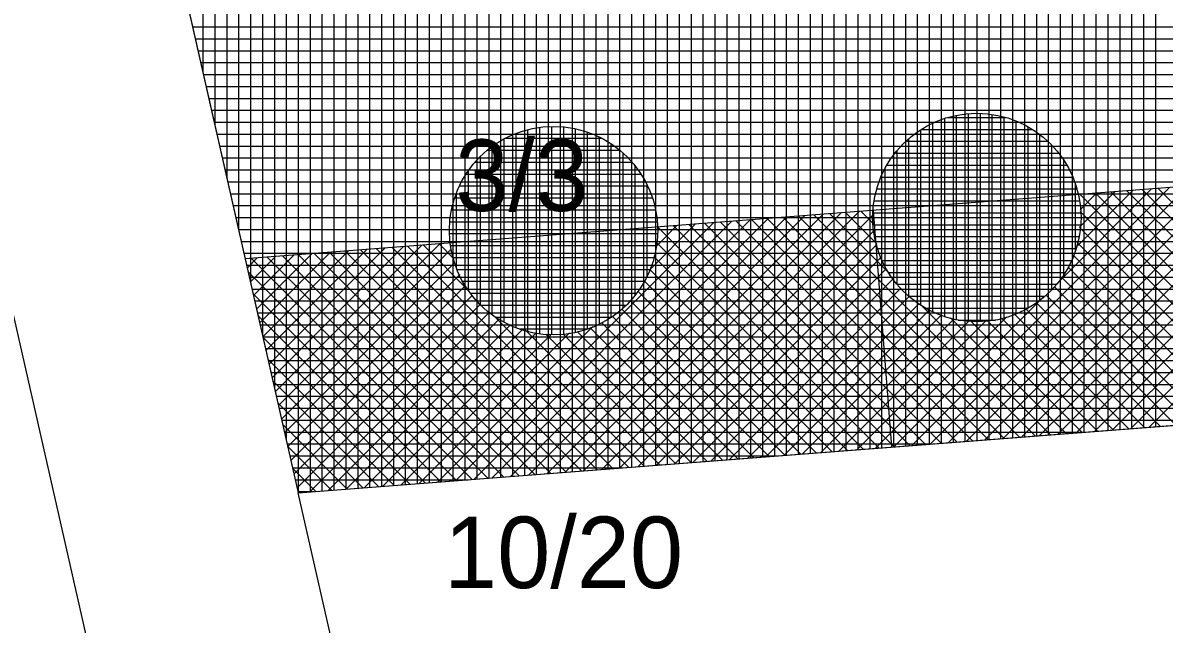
# Model space of a CAD drawing. Extents: x -566461 to -565198, y -1096301 to -1095707.
# Drawn here: x -566355.72 to -566336.54, y -1095864.5 to -1095854.4 of the extents above; entities that cross this region are included whole.
import ezdxf

# ---------------------------------------------------------------- set-up
doc = ezdxf.new("R2010")
doc.units = 0
for name, color, linetype in [('Vrstva 1', 7, 'Continuous'), ('Vrstva 40', 7, 'Continuous'), ('Vrstva 41', 7, 'Continuous'), ('Vrstva 42', 7, 'Continuous'), ('Vrstva 43', 7, 'Continuous'), ('Vrstva 44', 7, 'Continuous')]:
    doc.layers.add(name, color=color, linetype=linetype)

msp = doc.modelspace()

# ---------------------------------------------------------------- linework, layer by layer
at = {"layer": 'Vrstva 1'}
for p, q in [((-566342.24, -1095919.36), (-566377.83, -1095762.58)), ((-566355.65, -1095842.19), (-566351.09, -1095862.29)), ((-566351.09, -1095862.29), (-566300.24, -1095858.37)), ((-566338.33, -1095918.49), (-566351.09, -1095862.29))]:
    msp.add_line(p, q, dxfattribs=at)
at = {"layer": 'Vrstva 41'}
for p, q in [((-566336.454, -1095857.168), (-566340.781, -1095861.495)), ((-566336.147, -1095857.145), (-566340.474, -1095861.472)), ((-566335.841, -1095857.121), (-566340.168, -1095861.448)), ((-566335.785, -1095857.348), (-566339.861, -1095861.424)), ((-566336.76, -1095857.192), (-566338.365, -1095858.797)), ((-566337.067, -1095857.215), (-566338.025, -1095858.174)), ((-566337.986, -1095857.286), (-566337.991, -1095857.292)), ((-566337.373, -1095857.239), (-566337.966, -1095857.832)), ((-566337.68, -1095857.263), (-566337.956, -1095857.539)), ((-566337.956, -1095857.284), (-566334.248, -1095860.992)), ((-566337.693, -1095857.264), (-566333.986, -1095860.971)), ((-566337.431, -1095857.244), (-566333.723, -1095860.951)), ((-566337.168, -1095857.223), (-566333.46, -1095860.931)), ((-566336.906, -1095857.203), (-566333.198, -1095860.911)), ((-566336.643, -1095857.183), (-566332.935, -1095860.89)), ((-566343.809, -1095857.735), (-566348.136, -1095862.062)), ((-566343.502, -1095857.712), (-566347.829, -1095862.039)), ((-566343.196, -1095857.688), (-566347.523, -1095862.015)), ((-566342.889, -1095857.664), (-566347.217, -1095861.991)), ((-566342.583, -1095857.641), (-566346.91, -1095861.968)), ((-566342.276, -1095857.617), (-566346.604, -1095861.944)), ((-566341.97, -1095857.593), (-566346.297, -1095861.921)), ((-566341.664, -1095857.57), (-566345.991, -1095861.897)), ((-566341.428, -1095857.617), (-566345.684, -1095861.873)), ((-566343.733, -1095857.729), (-566340.025, -1095861.437)), ((-566343.471, -1095857.709), (-566339.763, -1095861.417)), ((-566343.208, -1095857.689), (-566339.5, -1095861.397)), ((-566342.945, -1095857.669), (-566339.238, -1095861.376)), ((-566342.683, -1095857.648), (-566338.975, -1095861.356)), ((-566342.42, -1095857.628), (-566338.712, -1095861.336)), ((-566342.158, -1095857.608), (-566341.149, -1095858.617)), ((-566341.895, -1095857.588), (-566341.372, -1095858.111)), ((-566341.632, -1095857.567), (-566341.425, -1095857.774)), ((-566335.722, -1095857.568), (-566339.555, -1095861.401)), ((-566337.955, -1095857.568), (-566334.511, -1095861.012)), ((-566344.115, -1095857.759), (-566348.442, -1095862.086)), ((-566341.415, -1095857.887), (-566345.378, -1095861.85)), ((-566344.422, -1095857.782), (-566345.191, -1095858.552)), ((-566344.728, -1095857.806), (-566345.088, -1095858.166)), ((-566345.035, -1095857.83), (-566345.061, -1095857.856)), ((-566345.046, -1095857.831), (-566341.338, -1095861.538)), ((-566344.784, -1095857.81), (-566341.076, -1095861.518)), ((-566344.521, -1095857.79), (-566340.813, -1095861.498)), ((-566344.258, -1095857.77), (-566340.551, -1095861.478)), ((-566343.996, -1095857.75), (-566340.288, -1095861.457)), ((-566335.638, -1095857.766), (-566339.248, -1095861.377)), ((-566337.967, -1095857.839), (-566334.773, -1095861.032)), ((-566348.712, -1095858.113), (-566351.423, -1095860.823)), ((-566348.723, -1095858.114), (-566348.473, -1095858.363)), ((-566345.079, -1095858.081), (-566341.601, -1095861.559)), ((-566341.369, -1095858.123), (-566345.071, -1095861.826)), ((-566335.534, -1095857.946), (-566338.942, -1095861.354)), ((-566335.414, -1095858.108), (-566338.635, -1095861.33)), ((-566338.002, -1095858.087), (-566335.036, -1095861.052)), ((-566351.164, -1095858.302), (-566351.841, -1095858.979)), ((-566350.858, -1095858.278), (-566351.789, -1095859.209)), ((-566350.551, -1095858.255), (-566351.736, -1095859.44)), ((-566350.245, -1095858.231), (-566351.684, -1095859.671)), ((-566349.938, -1095858.208), (-566351.632, -1095859.901)), ((-566349.632, -1095858.184), (-566351.579, -1095860.132)), ((-566349.325, -1095858.16), (-566351.527, -1095860.362)), ((-566349.019, -1095858.137), (-566351.475, -1095860.593)), ((-566348.512, -1095858.196), (-566351.37, -1095861.054)), ((-566351.349, -1095858.316), (-566347.641, -1095862.024)), ((-566351.086, -1095858.296), (-566347.378, -1095862.004)), ((-566350.823, -1095858.276), (-566347.116, -1095861.984)), ((-566350.561, -1095858.256), (-566346.853, -1095861.963)), ((-566350.298, -1095858.235), (-566346.59, -1095861.943)), ((-566350.036, -1095858.215), (-566346.328, -1095861.923)), ((-566349.773, -1095858.195), (-566346.065, -1095861.903)), ((-566349.51, -1095858.175), (-566345.803, -1095861.882)), ((-566349.248, -1095858.154), (-566345.54, -1095861.862)), ((-566348.985, -1095858.134), (-566348.216, -1095858.904)), ((-566335.277, -1095858.254), (-566338.329, -1095861.306)), ((-566338.07, -1095858.302), (-566335.299, -1095861.073)), ((-566351.777, -1095858.349), (-566351.945, -1095858.518)), ((-566351.47, -1095858.326), (-566351.893, -1095858.748)), ((-566351.874, -1095858.357), (-566348.166, -1095862.065)), ((-566351.611, -1095858.337), (-566347.903, -1095862.044)), ((-566348.457, -1095858.424), (-566351.318, -1095861.285)), ((-566345.117, -1095858.326), (-566341.864, -1095861.579)), ((-566341.297, -1095858.335), (-566344.765, -1095861.802)), ((-566338.159, -1095858.495), (-566335.561, -1095861.093)), ((-566335.124, -1095858.384), (-566338.022, -1095861.283)), ((-566334.954, -1095858.497), (-566337.716, -1095861.259)), ((-566351.931, -1095858.583), (-566348.429, -1095862.085)), ((-566348.377, -1095858.626), (-566351.266, -1095861.515)), ((-566345.186, -1095858.539), (-566342.126, -1095861.599)), ((-566341.206, -1095858.526), (-566344.458, -1095861.779)), ((-566341.095, -1095858.698), (-566344.152, -1095861.755)), ((-566338.266, -1095858.671), (-566335.824, -1095861.113)), ((-566334.765, -1095858.591), (-566337.41, -1095861.235)), ((-566334.555, -1095858.664), (-566337.103, -1095861.212)), ((-566348.277, -1095858.809), (-566351.213, -1095861.746)), ((-566345.277, -1095858.731), (-566342.389, -1095861.619)), ((-566340.966, -1095858.853), (-566343.845, -1095861.732)), ((-566338.391, -1095858.829), (-566336.086, -1095861.133)), ((-566334.322, -1095858.713), (-566336.797, -1095861.188)), ((-566351.848, -1095858.949), (-566348.691, -1095862.105)), ((-566348.16, -1095858.975), (-566351.161, -1095861.976)), ((-566345.512, -1095859.061), (-566342.914, -1095861.66)), ((-566345.385, -1095858.905), (-566342.651, -1095861.639)), ((-566340.822, -1095858.991), (-566343.539, -1095861.708)), ((-566338.563, -1095858.995), (-566341.087, -1095861.519)), ((-566338.533, -1095858.97), (-566336.349, -1095861.154)), ((-566348.026, -1095859.123), (-566351.109, -1095862.207)), ((-566347.876, -1095859.257), (-566350.894, -1095862.275)), ((-566345.656, -1095859.201), (-566343.177, -1095861.68)), ((-566340.661, -1095859.113), (-566343.232, -1095861.684)), ((-566340.483, -1095859.218), (-566342.926, -1095861.661)), ((-566340.637, -1095859.129), (-566338.45, -1095861.316)), ((-566338.866, -1095859.202), (-566336.874, -1095861.194)), ((-566338.691, -1095859.095), (-566336.612, -1095861.174)), ((-566351.765, -1095859.314), (-566348.954, -1095862.125)), ((-566347.709, -1095859.373), (-566350.588, -1095862.251)), ((-566347.526, -1095859.472), (-566350.281, -1095862.228)), ((-566347.814, -1095859.306), (-566345.277, -1095861.842)), ((-566345.992, -1095859.43), (-566343.702, -1095861.72)), ((-566345.815, -1095859.324), (-566343.439, -1095861.7)), ((-566340.286, -1095859.304), (-566342.619, -1095861.637)), ((-566340.068, -1095859.369), (-566342.313, -1095861.613)), ((-566339.821, -1095859.404), (-566342.007, -1095861.59)), ((-566339.537, -1095859.403), (-566341.7, -1095861.566)), ((-566339.186, -1095859.335), (-566341.394, -1095861.543)), ((-566340.131, -1095859.352), (-566338.187, -1095861.295)), ((-566339.794, -1095859.405), (-566337.925, -1095861.275)), ((-566339.516, -1095859.401), (-566337.662, -1095861.255)), ((-566339.275, -1095859.359), (-566337.399, -1095861.235)), ((-566339.06, -1095859.291), (-566337.137, -1095861.214)), ((-566347.321, -1095859.55), (-566349.975, -1095862.204)), ((-566347.092, -1095859.604), (-566349.668, -1095862.18)), ((-566346.834, -1095859.629), (-566349.362, -1095862.157)), ((-566346.53, -1095859.608), (-566349.055, -1095862.133)), ((-566346.138, -1095859.499), (-566348.749, -1095862.11)), ((-566347.273, -1095859.563), (-566345.015, -1095861.822)), ((-566346.929, -1095859.625), (-566344.752, -1095861.801)), ((-566346.647, -1095859.623), (-566344.49, -1095861.781)), ((-566346.404, -1095859.584), (-566344.227, -1095861.761)), ((-566346.188, -1095859.518), (-566343.964, -1095861.741)), ((-566351.682, -1095859.68), (-566349.216, -1095862.146)), ((-566351.599, -1095860.046), (-566349.479, -1095862.166)), ((-566351.516, -1095860.412), (-566349.742, -1095862.186)), ((-566351.433, -1095860.778), (-566350.004, -1095862.206)), ((-566351.35, -1095861.143), (-566350.267, -1095862.227)), ((-566351.267, -1095861.509), (-566350.529, -1095862.247)), ((-566351.184, -1095861.875), (-566350.792, -1095862.267)), ((-566351.101, -1095862.241), (-566351.055, -1095862.287))]:
    msp.add_line(p, q, dxfattribs=at)
at = {"layer": 'Vrstva 42'}
msp.add_line((-566341.12, -1095861.521), (-566341.426, -1095857.551), dxfattribs=at)
msp.add_lwpolyline([(-566351.98, -1095858.365), (-566351.09, -1095862.29), (-566300.24, -1095858.37), (-566301.163, -1095854.448)], close=True, dxfattribs=at)
at = {"layer": 'Vrstva 43'}
for p, q in [((-566338.29, -1095840.493), (-566338.29, -1095861.303)), ((-566338.09, -1095840.473), (-566338.09, -1095861.288)), ((-566337.89, -1095840.454), (-566337.89, -1095861.272)), ((-566337.69, -1095840.434), (-566337.69, -1095861.257)), ((-566337.49, -1095840.415), (-566337.49, -1095861.242)), ((-566337.29, -1095840.395), (-566337.29, -1095861.226)), ((-566337.09, -1095840.376), (-566337.09, -1095861.211)), ((-566336.89, -1095840.356), (-566336.89, -1095861.195)), ((-566336.69, -1095840.336), (-566336.69, -1095861.18)), ((-566340.09, -1095840.669), (-566340.09, -1095861.442)), ((-566339.89, -1095840.649), (-566339.89, -1095861.427)), ((-566339.69, -1095840.63), (-566339.69, -1095861.411)), ((-566339.49, -1095840.61), (-566339.49, -1095861.396)), ((-566339.29, -1095840.591), (-566339.29, -1095861.38)), ((-566339.09, -1095840.571), (-566339.09, -1095861.365)), ((-566338.89, -1095840.552), (-566338.89, -1095861.35)), ((-566338.69, -1095840.532), (-566338.69, -1095861.334)), ((-566338.49, -1095840.512), (-566338.49, -1095861.319)), ((-566342.09, -1095840.864), (-566342.09, -1095861.596)), ((-566341.89, -1095840.845), (-566341.89, -1095861.581)), ((-566341.69, -1095840.825), (-566341.69, -1095861.565)), ((-566341.49, -1095840.806), (-566341.49, -1095861.55)), ((-566341.29, -1095840.786), (-566341.29, -1095861.535)), ((-566341.09, -1095840.767), (-566341.09, -1095861.519)), ((-566340.89, -1095840.747), (-566340.89, -1095861.504)), ((-566340.69, -1095840.728), (-566340.69, -1095861.488)), ((-566340.49, -1095840.708), (-566340.49, -1095861.473)), ((-566340.29, -1095840.688), (-566340.29, -1095861.457)), ((-566344.09, -1095841.06), (-566344.09, -1095861.75)), ((-566343.89, -1095841.04), (-566343.89, -1095861.735)), ((-566343.69, -1095841.021), (-566343.69, -1095861.72)), ((-566343.49, -1095841.001), (-566343.49, -1095861.704)), ((-566343.29, -1095840.982), (-566343.29, -1095861.689)), ((-566343.09, -1095840.962), (-566343.09, -1095861.673)), ((-566342.89, -1095840.943), (-566342.89, -1095861.658)), ((-566342.69, -1095840.923), (-566342.69, -1095861.642)), ((-566342.49, -1095840.903), (-566342.49, -1095861.627)), ((-566342.29, -1095840.884), (-566342.29, -1095861.612)), ((-566346.09, -1095841.255), (-566346.09, -1095861.905)), ((-566345.89, -1095841.236), (-566345.89, -1095861.889)), ((-566345.69, -1095841.216), (-566345.69, -1095861.874)), ((-566345.49, -1095841.197), (-566345.49, -1095861.858)), ((-566345.29, -1095841.177), (-566345.29, -1095861.843)), ((-566345.09, -1095841.158), (-566345.09, -1095861.827)), ((-566344.89, -1095841.138), (-566344.89, -1095861.812)), ((-566344.69, -1095841.119), (-566344.69, -1095861.797)), ((-566344.49, -1095841.099), (-566344.49, -1095861.781)), ((-566344.29, -1095841.079), (-566344.29, -1095861.766)), ((-566348.09, -1095841.451), (-566348.09, -1095862.059)), ((-566347.89, -1095841.431), (-566347.89, -1095862.043)), ((-566347.69, -1095841.412), (-566347.69, -1095862.028)), ((-566347.49, -1095841.392), (-566347.49, -1095862.012)), ((-566347.29, -1095841.373), (-566347.29, -1095861.997)), ((-566347.09, -1095841.353), (-566347.09, -1095861.982)), ((-566346.89, -1095841.334), (-566346.89, -1095861.966)), ((-566346.69, -1095841.314), (-566346.69, -1095861.951)), ((-566346.49, -1095841.295), (-566346.49, -1095861.935)), ((-566346.29, -1095841.275), (-566346.29, -1095861.92)), ((-566349.89, -1095841.627), (-566349.89, -1095862.197)), ((-566349.69, -1095841.607), (-566349.69, -1095862.182)), ((-566349.49, -1095841.588), (-566349.49, -1095862.167)), ((-566349.29, -1095841.568), (-566349.29, -1095862.151)), ((-566349.09, -1095841.549), (-566349.09, -1095862.136)), ((-566348.89, -1095841.529), (-566348.89, -1095862.12)), ((-566348.69, -1095841.51), (-566348.69, -1095862.105)), ((-566348.49, -1095841.49), (-566348.49, -1095862.09)), ((-566348.29, -1095841.47), (-566348.29, -1095862.074)), ((-566351.89, -1095841.822), (-566351.89, -1095858.764)), ((-566351.69, -1095841.803), (-566351.69, -1095859.645)), ((-566351.49, -1095841.783), (-566351.49, -1095860.527)), ((-566351.29, -1095841.764), (-566351.29, -1095861.408)), ((-566351.09, -1095841.744), (-566351.09, -1095862.29)), ((-566350.89, -1095841.725), (-566350.89, -1095862.275)), ((-566350.69, -1095841.705), (-566350.69, -1095862.259)), ((-566350.49, -1095841.686), (-566350.49, -1095862.244)), ((-566350.29, -1095841.666), (-566350.29, -1095862.228)), ((-566350.09, -1095841.646), (-566350.09, -1095862.213)), ((-566352.69, -1095841.901), (-566352.69, -1095855.237)), ((-566352.49, -1095841.881), (-566352.49, -1095856.119)), ((-566352.29, -1095841.862), (-566352.29, -1095857.001)), ((-566352.09, -1095841.842), (-566352.09, -1095857.882)), ((-566352.864, -1095854.47), (-566301.16, -1095854.47)), ((-566352.819, -1095854.67), (-566301.113, -1095854.67)), ((-566352.773, -1095854.87), (-566301.066, -1095854.87)), ((-566352.728, -1095855.07), (-566301.018, -1095855.07)), ((-566352.683, -1095855.27), (-566300.971, -1095855.27)), ((-566352.637, -1095855.47), (-566300.924, -1095855.47)), ((-566352.592, -1095855.67), (-566300.877, -1095855.67)), ((-566352.546, -1095855.87), (-566300.83, -1095855.87)), ((-566352.501, -1095856.07), (-566300.783, -1095856.07)), ((-566352.456, -1095856.27), (-566300.735, -1095856.27)), ((-566352.41, -1095856.47), (-566300.688, -1095856.47)), ((-566352.365, -1095856.67), (-566300.641, -1095856.67)), ((-566352.32, -1095856.87), (-566300.594, -1095856.87)), ((-566352.274, -1095857.07), (-566300.547, -1095857.07)), ((-566352.229, -1095857.27), (-566300.499, -1095857.27)), ((-566352.183, -1095857.47), (-566300.452, -1095857.47)), ((-566352.138, -1095857.67), (-566300.405, -1095857.67)), ((-566352.093, -1095857.87), (-566300.358, -1095857.87)), ((-566352.047, -1095858.07), (-566300.311, -1095858.07)), ((-566352.002, -1095858.27), (-566300.264, -1095858.27)), ((-566351.957, -1095858.47), (-566301.537, -1095858.47)), ((-566351.911, -1095858.67), (-566304.132, -1095858.67)), ((-566351.866, -1095858.87), (-566306.726, -1095858.87)), ((-566351.821, -1095859.07), (-566309.32, -1095859.07)), ((-566351.775, -1095859.27), (-566311.915, -1095859.27)), ((-566351.73, -1095859.47), (-566314.509, -1095859.47)), ((-566351.684, -1095859.67), (-566317.104, -1095859.67)), ((-566351.639, -1095859.87), (-566319.698, -1095859.87)), ((-566351.594, -1095860.07), (-566322.292, -1095860.07)), ((-566351.548, -1095860.27), (-566324.887, -1095860.27)), ((-566351.503, -1095860.47), (-566327.481, -1095860.47)), ((-566351.458, -1095860.67), (-566330.075, -1095860.67)), ((-566351.412, -1095860.87), (-566332.67, -1095860.87)), ((-566351.367, -1095861.07), (-566335.264, -1095861.07)), ((-566351.321, -1095861.27), (-566337.859, -1095861.27)), ((-566351.276, -1095861.47), (-566340.453, -1095861.47)), ((-566351.231, -1095861.67), (-566343.047, -1095861.67)), ((-566351.185, -1095861.87), (-566345.642, -1095861.87)), ((-566351.14, -1095862.07), (-566348.236, -1095862.07)), ((-566351.095, -1095862.27), (-566350.831, -1095862.27))]:
    msp.add_line(p, q, dxfattribs=at)
msp.add_lwpolyline([(-566355.65, -1095842.19), (-566351.09, -1095862.29), (-566300.24, -1095858.37), (-566305.22, -1095837.26)], close=True, dxfattribs=at)
at = {"layer": 'Vrstva 44'}
for p, q in [((-566340.23, -1095859.333), (-566340.23, -1095856.007)), ((-566340.177, -1095855.99), (-566339.205, -1095855.99)), ((-566340.03, -1095859.385), (-566340.03, -1095855.955)), ((-566339.83, -1095859.412), (-566339.83, -1095855.926)), ((-566339.63, -1095859.417), (-566339.63, -1095855.922)), ((-566339.43, -1095859.4), (-566339.43, -1095855.941)), ((-566339.23, -1095859.358), (-566339.23, -1095855.983)), ((-566347.23, -1095859.585), (-566347.23, -1095856.195)), ((-566347.03, -1095859.624), (-566347.03, -1095856.157)), ((-566346.83, -1095859.639), (-566346.83, -1095856.142)), ((-566346.63, -1095859.63), (-566346.63, -1095856.149)), ((-566346.43, -1095859.598), (-566346.43, -1095856.18)), ((-566340.63, -1095859.146), (-566340.63, -1095856.195)), ((-566340.623, -1095856.19), (-566338.759, -1095856.19)), ((-566340.43, -1095859.254), (-566340.43, -1095856.086)), ((-566339.03, -1095859.289), (-566339.03, -1095856.05)), ((-566338.83, -1095859.192), (-566338.83, -1095856.148)), ((-566347.63, -1095859.429), (-566347.63, -1095856.351)), ((-566347.61, -1095856.34), (-566345.989, -1095856.34)), ((-566347.43, -1095859.522), (-566347.43, -1095856.257)), ((-566346.23, -1095859.543), (-566346.23, -1095856.237)), ((-566346.03, -1095859.461), (-566346.03, -1095856.321)), ((-566340.883, -1095856.39), (-566338.499, -1095856.39)), ((-566340.83, -1095858.995), (-566340.83, -1095856.345)), ((-566338.63, -1095859.062), (-566338.63, -1095856.28)), ((-566347.911, -1095856.54), (-566345.687, -1095856.54)), ((-566347.83, -1095859.302), (-566347.83, -1095856.477)), ((-566345.83, -1095859.344), (-566345.83, -1095856.433)), ((-566345.63, -1095859.191), (-566345.63, -1095856.591)), ((-566341.065, -1095856.59), (-566338.315, -1095856.59)), ((-566341.03, -1095858.794), (-566341.03, -1095856.547)), ((-566338.43, -1095858.882), (-566338.43, -1095856.458)), ((-566348.118, -1095856.74), (-566345.483, -1095856.74)), ((-566348.03, -1095859.133), (-566348.03, -1095856.648)), ((-566338.23, -1095858.631), (-566338.23, -1095856.707)), ((-566348.267, -1095856.94), (-566345.332, -1095856.94)), ((-566348.23, -1095858.899), (-566348.23, -1095856.883)), ((-566345.43, -1095858.976), (-566345.43, -1095856.804)), ((-566341.23, -1095858.498), (-566341.23, -1095856.843)), ((-566341.202, -1095856.79), (-566338.179, -1095856.79)), ((-566348.381, -1095857.14), (-566345.221, -1095857.14)), ((-566345.23, -1095858.662), (-566345.23, -1095857.121)), ((-566341.3, -1095856.99), (-566338.078, -1095856.99)), ((-566338.03, -1095858.218), (-566338.03, -1095857.118)), ((-566348.46, -1095857.34), (-566345.139, -1095857.34)), ((-566348.43, -1095858.521), (-566348.43, -1095857.258)), ((-566341.371, -1095857.19), (-566338.009, -1095857.19)), ((-566348.513, -1095857.54), (-566345.087, -1095857.54)), ((-566341.43, -1095857.838), (-566341.43, -1095857.503)), ((-566341.417, -1095857.39), (-566337.964, -1095857.39)), ((-566348.542, -1095857.74), (-566345.058, -1095857.74)), ((-566341.437, -1095857.59), (-566337.943, -1095857.59)), ((-566341.434, -1095857.79), (-566337.944, -1095857.79)), ((-566348.548, -1095857.94), (-566345.053, -1095857.94)), ((-566341.408, -1095857.99), (-566337.971, -1095857.99)), ((-566348.532, -1095858.14), (-566345.069, -1095858.14)), ((-566341.359, -1095858.19), (-566338.021, -1095858.19)), ((-566348.489, -1095858.34), (-566345.109, -1095858.34)), ((-566341.285, -1095858.39), (-566338.097, -1095858.39)), ((-566348.423, -1095858.54), (-566345.177, -1095858.54)), ((-566341.176, -1095858.59), (-566338.202, -1095858.59)), ((-566348.329, -1095858.74), (-566345.273, -1095858.74)), ((-566341.033, -1095858.79), (-566338.348, -1095858.79)), ((-566348.198, -1095858.94), (-566345.4, -1095858.94)), ((-566340.836, -1095858.99), (-566338.543, -1095858.99)), ((-566348.024, -1095859.14), (-566345.578, -1095859.14)), ((-566340.553, -1095859.19), (-566338.826, -1095859.19)), ((-566347.777, -1095859.34), (-566345.824, -1095859.34)), ((-566340.002, -1095859.39), (-566339.374, -1095859.39)), ((-566347.377, -1095859.54), (-566346.22, -1095859.54))]:
    msp.add_line(p, q, dxfattribs=at)
for centre in [(-566339.69, -1095857.67), (-566346.8, -1095857.89)]:
    msp.add_circle(centre, 1.75, dxfattribs=at)

# ---------------------------------------------------------------- texts
at = {"layer": 'Vrstva 40'}
for s, p in [('3/3', (-566348.45, -1095857.56)), ('10/20', (-566348.64, -1095863.89))]:
    msp.add_text(s, height=1.2, dxfattribs=at).set_placement(p)

doc.saveas('drawing.dxf')
